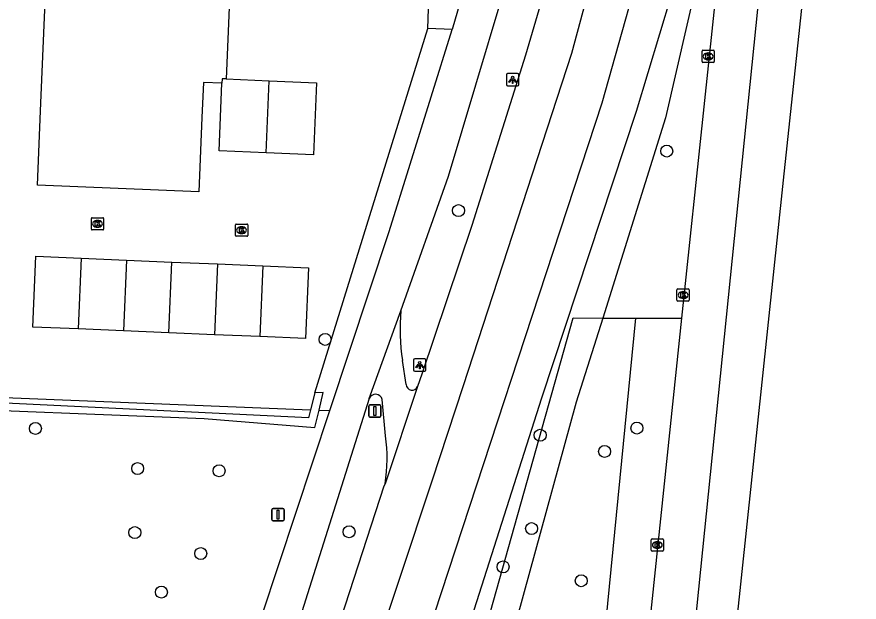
# Model space of a CAD drawing. Extents: x 161355 to 162026, y 386504 to 387459.
# Drawn here: x 161878.2 to 161947, y 386642.6 to 386690.4 of the extents above; entities that cross this region are included whole.
import ezdxf

# ---------------------------------------------------------------- set-up
doc = ezdxf.new("R2010")
doc.units = 0
for name, color, linetype in [('IMGEO_Berm_groen', 7, 'Continuous'), ('IMGEO_Boom', 7, 'Continuous'), ('IMGEO_Fietspad_gesloten', 7, 'Continuous'), ('IMGEO_Fietspad_open', 7, 'Continuous'), ('IMGEO_Groenvoorziening', 7, 'Continuous'), ('IMGEO_Haag', 7, 'Continuous'), ('IMGEO_Kolk', 7, 'Continuous'), ('IMGEO_Lichtpunt', 7, 'Continuous'), ('IMGEO_Loofbos', 7, 'Continuous'), ('IMGEO_Pand', 7, 'Continuous'), ('IMGEO_Rijbaan_regionaal_gesloten', 7, 'Continuous'), ('IMGEO_Verkeersbordpaal', 7, 'Continuous')]:
    doc.layers.add(name, color=color, linetype=linetype)

msp = doc.modelspace()

# ---------------------------------------------------------------- linework, layer by layer
at = {"layer": 'IMGEO_Berm_groen'}
for points in [[(161906.341, 386612.212), (161913.742, 386636.257), (161921.08, 386659.304), (161928.819, 386682.727), (161934.511, 386701.688), (161935.18, 386707.852), (161935.602, 386701.48), (161931.177, 386682.181), (161926.052, 386665.823)], [(161902.55, 386659.702), (161911.767, 386689.472)], [(161913.777, 386689.388), (161911.767, 386689.472)], [(161901.303, 386586.383), (161923.643, 386665.83), (161926.052, 386665.823)], [(161928.732, 386665.815), (161918.981, 386566.485)], [(161926.052, 386665.823), (161928.732, 386665.815)], [(161928.732, 386665.815), (161932.494, 386665.803)], [(161902.899, 386658.3), (161903.78, 386658.264)]]:
    msp.add_lwpolyline(points, dxfattribs=at)
at = {"layer": 'IMGEO_Boom'}
for centre in [(161931.273, 386679.458), (161914.284, 386674.595), (161903.398, 386664.079), (161879.756, 386656.799), (161928.84, 386656.835), (161920.946, 386656.24), (161926.205, 386654.923), (161888.1, 386653.527), (161894.748, 386653.343), (161887.869, 386648.292), (161905.353, 386648.359), (161920.249, 386648.617), (161893.248, 386646.583), (161917.924, 386645.492), (161924.303, 386644.363), (161890.036, 386643.432)]:
    msp.add_circle(centre, 0.489, dxfattribs=at)
at = {"layer": 'IMGEO_Fietspad_gesloten'}
for points in [[(161909.577, 386666.417), (161913.466, 386677.408), (161920.088, 386699.556), (161931.111, 386738.486), (161933.024, 386747.211), (161933.448, 386750), (161936.822, 386778.776), (161938.796, 386796.287), (161960.38, 386987.709), (161961.639, 387000), (161967.257, 387050.915)], [(161964.191, 387051.221), (161958.492, 387000), (161935.661, 386796.635), (161932.945, 386772.439), (161930.197, 386750), (161930.041, 386748.73), (161927.704, 386738.292), (161921.99, 386717.644), (161913.777, 386689.388)], [(161903.78, 386658.264), (161908.62, 386672.885), (161913.777, 386689.388)], [(161906.984, 386659.234), (161909.577, 386666.417)], [(161906.984, 386659.234), (161893.216, 386615.601), (161887.702, 386595.552), (161884.4, 386581.575), (161881.557, 386565.903), (161879.568, 386550.833), (161878.389, 386540.917)], [(161898.226, 386641.486), (161903.78, 386658.264)]]:
    msp.add_lwpolyline(points, dxfattribs=at)
at = {"layer": 'IMGEO_Fietspad_open'}
for points in [[(161910.011, 386660.389), (161909.703, 386662.361)], [(161908.329, 386656.207), (161908.064, 386659.172)]]:
    msp.add_lwpolyline(points, dxfattribs=at)
for centre, radius, start, end in [((161927.308, 386664.938), 17.792, 175.23122, 188.32743), ((161910.497, 386660.42), 0.487, 183.59944, 336.81929), ((161907.514, 386659.026), 0.569, 14.90329, 158.52552), ((161894.601, 386654.344), 13.853, 351.42644, 7.72756)]:
    msp.add_arc(centre, radius, start, end, dxfattribs=at)
at = {"layer": 'IMGEO_Groenvoorziening'}
for points in [[(161870.001, 386683.3), (161869.314, 386665.525), (161869.116, 386659.66), (161902.197, 386658.328)], [(161926.052, 386665.823), (161923.898, 386658.946), (161917.62, 386636.107), (161911.368, 386611.768), (161907.235, 386587.793), (161905.601, 386574.31), (161905.451, 386567.238)]]:
    msp.add_lwpolyline(points, dxfattribs=at)
at = {"layer": 'IMGEO_Haag'}
for points in [[(161902.55, 386659.702), (161902.197, 386658.328)], [(161902.899, 386658.3), (161903.232, 386659.733), (161902.55, 386659.702)], [(161902.197, 386658.328), (161902.029, 386657.676), (161868.869, 386659.266), (161868.839, 386658.602), (161893.523, 386657.616), (161902.572, 386656.888), (161902.899, 386658.3)]]:
    msp.add_lwpolyline(points, dxfattribs=at)
at = {"layer": 'IMGEO_Kolk'}
for p, q in [((161934.155, 386686.768), (161934.155, 386687.62)), ((161934.23, 386687.694), (161935.082, 386687.694)), ((161934.643, 386687.474), (161934.668, 386687.474)), ((161935.156, 386687.62), (161935.156, 386686.768)), ((161935.082, 386686.694), (161934.23, 386686.694)), ((161934.666, 386686.914), (161934.641, 386686.914)), ((161884.323, 386673.089), (161884.323, 386673.941)), ((161884.398, 386674.015), (161885.25, 386674.015)), ((161884.811, 386673.795), (161884.836, 386673.795)), ((161885.324, 386673.941), (161885.324, 386673.089)), ((161896.077, 386672.571), (161896.077, 386673.423)), ((161896.152, 386673.497), (161897.004, 386673.497)), ((161897.078, 386673.423), (161897.078, 386672.571)), ((161885.25, 386673.015), (161884.398, 386673.015)), ((161884.834, 386673.235), (161884.809, 386673.235)), ((161896.588, 386672.717), (161896.563, 386672.717)), ((161896.565, 386673.277), (161896.59, 386673.277)), ((161897.004, 386672.497), (161896.152, 386672.497)), ((161932.112, 386667.273), (161932.112, 386668.125)), ((161932.187, 386668.199), (161933.039, 386668.199)), ((161932.6, 386667.979), (161932.625, 386667.979)), ((161933.113, 386668.125), (161933.113, 386667.273)), ((161932.623, 386667.419), (161932.598, 386667.419)), ((161933.039, 386667.199), (161932.187, 386667.199)), ((161930.008, 386646.856), (161930.008, 386647.708)), ((161930.083, 386647.782), (161930.935, 386647.782)), ((161930.496, 386647.562), (161930.521, 386647.562)), ((161931.009, 386647.708), (161931.009, 386646.856)), ((161930.935, 386646.782), (161930.083, 386646.782)), ((161930.519, 386647.002), (161930.494, 386647.002))]:
    msp.add_line(p, q, dxfattribs=at)
for points in [[(161934.155, 386686.768), (161934.155, 386687.62)], [(161934.23, 386687.694), (161935.082, 386687.694)], [(161934.476, 386687.394), (161934.599, 386687.394), (161934.599, 386687.243), (161934.729, 386687.394), (161934.893, 386687.394), (161934.747, 386687.243), (161934.9, 386686.994), (161934.748, 386686.994), (161934.663, 386687.158), (161934.599, 386687.091), (161934.599, 386686.994), (161934.476, 386686.994), (161934.476, 386687.394)], [(161935.156, 386687.62), (161935.156, 386686.768)], [(161935.082, 386686.694), (161934.23, 386686.694)], [(161884.323, 386673.089), (161884.323, 386673.941)], [(161884.398, 386674.015), (161885.25, 386674.015)], [(161884.644, 386673.715), (161884.767, 386673.715), (161884.767, 386673.564), (161884.897, 386673.715), (161885.061, 386673.715), (161884.915, 386673.564), (161885.068, 386673.315), (161884.916, 386673.315), (161884.831, 386673.479), (161884.767, 386673.412), (161884.767, 386673.315), (161884.644, 386673.315), (161884.644, 386673.715)], [(161885.324, 386673.941), (161885.324, 386673.089)], [(161896.077, 386672.571), (161896.077, 386673.423)], [(161896.152, 386673.497), (161897.004, 386673.497)], [(161897.078, 386673.423), (161897.078, 386672.571)], [(161885.25, 386673.015), (161884.398, 386673.015)], [(161896.398, 386673.197), (161896.521, 386673.197), (161896.521, 386673.046), (161896.651, 386673.197), (161896.815, 386673.197), (161896.669, 386673.046), (161896.822, 386672.797), (161896.67, 386672.797), (161896.585, 386672.961), (161896.521, 386672.894), (161896.521, 386672.797), (161896.398, 386672.797), (161896.398, 386673.197)], [(161897.004, 386672.497), (161896.152, 386672.497)], [(161932.112, 386667.273), (161932.112, 386668.125)], [(161932.187, 386668.199), (161933.039, 386668.199)], [(161932.433, 386667.899), (161932.556, 386667.899), (161932.556, 386667.748), (161932.686, 386667.899), (161932.85, 386667.899), (161932.704, 386667.748), (161932.857, 386667.499), (161932.705, 386667.499), (161932.62, 386667.663), (161932.556, 386667.596), (161932.556, 386667.499), (161932.433, 386667.499), (161932.433, 386667.899)], [(161933.113, 386668.125), (161933.113, 386667.273)], [(161933.039, 386667.199), (161932.187, 386667.199)], [(161930.008, 386646.856), (161930.008, 386647.708)], [(161930.083, 386647.782), (161930.935, 386647.782)], [(161930.329, 386647.482), (161930.452, 386647.482), (161930.452, 386647.331), (161930.582, 386647.482), (161930.746, 386647.482), (161930.6, 386647.331), (161930.753, 386647.082), (161930.601, 386647.082), (161930.516, 386647.246), (161930.452, 386647.179), (161930.452, 386647.082), (161930.329, 386647.082), (161930.329, 386647.482)], [(161931.009, 386647.708), (161931.009, 386646.856)], [(161930.935, 386646.782), (161930.083, 386646.782)]]:
    msp.add_lwpolyline(points, dxfattribs=at)
for centre, start, end in [((161934.232, 386687.618), 91.55205, 178.44795), ((161934.232, 386687.618), 91.55205, 178.44795), ((161935.08, 386687.618), 1.55205, 88.44795), ((161935.08, 386687.618), 1.55205, 88.44795), ((161934.232, 386686.77), 181.55205, 268.44795), ((161934.232, 386686.77), 181.55205, 268.44795), ((161935.08, 386686.77), 271.55205, 358.44795), ((161935.08, 386686.77), 271.55205, 358.44795), ((161884.4, 386673.939), 91.55205, 178.44795), ((161884.4, 386673.939), 91.55205, 178.44795), ((161885.248, 386673.939), 1.55205, 88.44795), ((161885.248, 386673.939), 1.55205, 88.44795), ((161896.154, 386673.421), 91.55205, 178.44795), ((161896.154, 386673.421), 91.55205, 178.44795), ((161897.002, 386673.421), 1.55205, 88.44795), ((161897.002, 386673.421), 1.55205, 88.44795), ((161884.4, 386673.091), 181.55205, 268.44795), ((161884.4, 386673.091), 181.55205, 268.44795), ((161885.248, 386673.091), 271.55205, 358.44795), ((161885.248, 386673.091), 271.55205, 358.44795), ((161896.154, 386672.573), 181.55205, 268.44795), ((161896.154, 386672.573), 181.55205, 268.44795), ((161897.002, 386672.573), 271.55205, 358.44795), ((161897.002, 386672.573), 271.55205, 358.44795), ((161932.189, 386668.123), 91.55205, 178.44795), ((161932.189, 386668.123), 91.55205, 178.44795), ((161933.037, 386668.123), 1.55205, 88.44795), ((161933.037, 386668.123), 1.55205, 88.44795), ((161932.189, 386667.275), 181.55205, 268.44795), ((161932.189, 386667.275), 181.55205, 268.44795), ((161933.037, 386667.275), 271.55205, 358.44795), ((161933.037, 386667.275), 271.55205, 358.44795), ((161930.085, 386647.706), 91.55205, 178.44795), ((161930.085, 386647.706), 91.55205, 178.44795), ((161930.933, 386647.706), 1.55205, 88.44795), ((161930.933, 386647.706), 1.55205, 88.44795), ((161930.085, 386646.858), 181.55205, 268.44795), ((161930.085, 386646.858), 181.55205, 268.44795), ((161930.933, 386646.858), 271.55205, 358.44795), ((161930.933, 386646.858), 271.55205, 358.44795)]:
    msp.add_arc(centre, 0.0765, start, end, dxfattribs=at)
for centre, major_axis, ratio, start_param, end_param in [((161934.642, 386687.194), (-0.387, 0.002), 0.722429, 4.712389, 7.853982), ((161934.667, 386687.194), (-0.39, 0.002), 0.717154, 1.570796, 4.712389), ((161884.81, 386673.515), (-0.387, 0.002), 0.722429, 4.712389, 7.853982), ((161884.835, 386673.515), (-0.39, 0.002), 0.717154, 1.570796, 4.712389), ((161896.564, 386672.997), (-0.387, 0.002), 0.722429, 4.712389, 7.853982), ((161896.589, 386672.997), (-0.39, 0.002), 0.717154, 1.570796, 4.712389), ((161932.599, 386667.699), (-0.387, 0.002), 0.722429, 4.712389, 7.853982), ((161932.624, 386667.699), (-0.39, 0.002), 0.717154, 1.570796, 4.712389), ((161930.495, 386647.282), (-0.387, 0.002), 0.722429, 4.712389, 7.853982), ((161930.52, 386647.282), (-0.39, 0.002), 0.717154, 1.570796, 4.712389)]:
    msp.add_ellipse(centre, major_axis=major_axis, ratio=ratio, start_param=start_param, end_param=end_param, dxfattribs=at)
at = {"layer": 'IMGEO_Lichtpunt'}
for p, q in [((161919.103, 386685.785), (161918.295, 386685.785)), ((161919.103, 386685.785), (161918.295, 386685.785)), ((161918.201, 386685.69), (161918.201, 386684.883)), ((161918.201, 386685.69), (161918.201, 386684.883)), ((161919.197, 386684.883), (161919.197, 386685.69)), ((161919.197, 386684.883), (161919.197, 386685.69)), ((161918.295, 386684.789), (161919.103, 386684.789)), ((161918.295, 386684.789), (161919.103, 386684.789)), ((161911.526, 386662.478), (161910.718, 386662.478)), ((161911.526, 386662.478), (161910.718, 386662.478)), ((161910.624, 386662.383), (161910.624, 386661.576)), ((161910.624, 386662.383), (161910.624, 386661.576)), ((161911.62, 386661.576), (161911.62, 386662.383)), ((161911.62, 386661.576), (161911.62, 386662.383)), ((161910.718, 386661.482), (161911.526, 386661.482)), ((161910.718, 386661.482), (161911.526, 386661.482))]:
    msp.add_line(p, q, dxfattribs=at)
for points in [[(161918.575, 386685.354), (161918.614, 386685.326), (161918.426, 386685.064), (161918.388, 386685.091), (161918.575, 386685.354)], [(161918.677, 386685.306), (161918.724, 386685.306), (161918.724, 386684.984), (161918.677, 386684.984), (161918.677, 386685.306)], [(161918.787, 386685.326), (161918.825, 386685.353), (161919.012, 386685.091), (161918.973, 386685.063), (161918.787, 386685.326)], [(161910.998, 386662.047), (161911.037, 386662.019), (161910.849, 386661.757), (161910.811, 386661.784), (161910.998, 386662.047)], [(161911.1, 386661.999), (161911.147, 386661.999), (161911.147, 386661.677), (161911.1, 386661.677), (161911.1, 386661.999)], [(161911.21, 386662.019), (161911.248, 386662.046), (161911.435, 386661.784), (161911.396, 386661.756), (161911.21, 386662.019)]]:
    msp.add_lwpolyline(points, dxfattribs=at)
for centre in [(161918.7, 386685.488), (161911.123, 386662.181)]:
    msp.add_circle(centre, 0.0994, dxfattribs=at)
for centre, start, end in [((161918.295, 386685.69), 90, 180), ((161918.295, 386685.69), 90, 180), ((161919.103, 386685.69), 0, 90), ((161919.103, 386685.69), 0, 90), ((161918.295, 386684.883), 180, 270), ((161918.295, 386684.883), 180, 270), ((161919.103, 386684.883), 270, 0), ((161919.103, 386684.883), 270, 360), ((161910.718, 386662.383), 90, 180), ((161910.718, 386662.383), 90, 180), ((161911.526, 386662.383), 0, 90), ((161911.526, 386662.383), 0, 90), ((161910.718, 386661.576), 180, 270), ((161910.718, 386661.576), 180, 270), ((161911.526, 386661.576), 270, 0), ((161911.526, 386661.576), 270, 360)]:
    msp.add_arc(centre, 0.0946, start, end, dxfattribs=at)
at = {"layer": 'IMGEO_Loofbos'}
msp.add_lwpolyline([(161911.767, 386689.472), (161913.776, 386748.036)], dxfattribs=at)
at = {"layer": 'IMGEO_Pand'}
for points in [[(161894.968, 386685), (161893.461, 386685.063), (161893.342, 386682.202), (161893.089, 386676.127), (161879.913, 386676.676), (161880.173, 386682.751), (161880.717, 386695.492), (161882.472, 386736.547), (161897.441, 386735.904), (161895.331, 386685.353)], [(161895.331, 386685.353), (161894.983, 386685.367), (161894.968, 386685)], [(161895.331, 386685.353), (161898.83, 386685.207)], [(161898.83, 386685.207), (161902.688, 386685.046), (161902.443, 386679.154), (161898.585, 386679.315)], [(161898.585, 386679.315), (161898.83, 386685.207)], [(161898.585, 386679.315), (161894.738, 386679.475), (161894.968, 386685)], [(161883.241, 386664.93), (161879.534, 386665.087), (161879.778, 386670.862), (161883.485, 386670.705)], [(161883.485, 386670.705), (161883.241, 386664.93)], [(161883.485, 386670.705), (161887.191, 386670.549)], [(161887.191, 386670.549), (161886.947, 386664.774)], [(161887.191, 386670.549), (161890.898, 386670.392)], [(161890.654, 386664.617), (161890.898, 386670.392)], [(161890.898, 386670.392), (161894.605, 386670.236)], [(161894.605, 386670.236), (161894.361, 386664.46)], [(161894.605, 386670.236), (161898.311, 386670.079)], [(161898.311, 386670.079), (161902.043, 386669.921), (161901.799, 386664.146), (161898.067, 386664.304)], [(161898.311, 386670.079), (161898.067, 386664.304)], [(161886.947, 386664.774), (161883.241, 386664.93)], [(161890.654, 386664.617), (161886.947, 386664.774)], [(161894.361, 386664.46), (161890.654, 386664.617)], [(161898.067, 386664.304), (161894.361, 386664.46)]]:
    msp.add_lwpolyline(points, dxfattribs=at)
at = {"layer": 'IMGEO_Rijbaan_regionaal_gesloten'}
for points in [[(161981.984, 387049.448), (161976.049, 386997.238), (161962.379, 386873.244), (161953.318, 386794.679), (161940.783, 386677.087), (161933.982, 386612.625), (161933.498, 386609.431), (161932.687, 386601.55), (161929.934, 386573.912), (161926.119, 386532.024)], [(161885.766, 386537.53), (161889.41, 386536.784), (161889.832, 386542.31), (161890.938, 386556.75), (161891.613, 386564.816), (161892.8, 386577.15), (161893.917, 386585.307), (161895.228, 386593.238), (161896.776, 386601.482), (161897.675, 386605.366), (161899.677, 386613.308), (161901.969, 386621.172), (161904.417, 386628.989), (161906.922, 386636.787), (161912.122, 386652.517), (161914.701, 386660.321), (161923.527, 386687.454), (161934.86, 386729.457), (161942.619, 386766.855), (161946.236, 386795.463)], [(161945.484, 386795.546), (161941.551, 386773.496), (161939.69, 386764.511), (161936.419, 386750), (161931.854, 386730.957), (161926.092, 386709.109), (161923.199, 386699.074), (161919.763, 386687.282), (161915.36, 386673.37), (161911.3, 386661.238), (161910.944, 386660.228)], [(161946.557, 386765.215), (161942.589, 386729.489), (161942.439, 386728.019), (161926.424, 386570.316), (161923.246, 386535.823), (161922.934, 386532.145)], [(161903.327, 386613.063), (161910.651, 386636.523), (161925.994, 386683.412), (161930.115, 386698.021), (161932.789, 386707.078), (161935.283, 386716.755)], [(161937.946, 386716.259), (161936.118, 386700.366), (161932.494, 386665.803)], [(161932.494, 386665.803), (161928.621, 386628.856), (161921.651, 386557.858), (161919.659, 386536.352)], [(161910.944, 386660.228), (161908.3, 386652.279)], [(161908.3, 386652.279), (161908.177, 386652.077), (161899.719, 386626.02), (161895.753, 386612.458), (161893.225, 386601.834), (161891.564, 386593.422), (161890.665, 386588.111), (161889.275, 386577.885), (161886.699, 386547.139), (161886.174, 386540.45), (161885.766, 386537.53)]]:
    msp.add_lwpolyline(points, dxfattribs=at)
at = {"layer": 'IMGEO_Verkeersbordpaal'}
for p, q in [((161906.96, 386657.83), (161906.96, 386658.63)), ((161906.96, 386658.63), (161906.96, 386657.83)), ((161907.06, 386658.73), (161907.85, 386658.73)), ((161907.85, 386658.73), (161907.06, 386658.73)), ((161907.95, 386658.63), (161907.95, 386657.83)), ((161907.95, 386657.83), (161907.95, 386658.63)), ((161907.85, 386657.73), (161907.06, 386657.73)), ((161907.06, 386657.73), (161907.85, 386657.73)), ((161899.055, 386649.358), (161899.055, 386650.158)), ((161899.055, 386650.158), (161899.055, 386649.358)), ((161899.155, 386650.258), (161899.945, 386650.258)), ((161899.945, 386650.258), (161899.155, 386650.258)), ((161900.045, 386650.158), (161900.045, 386649.358)), ((161900.045, 386649.358), (161900.045, 386650.158)), ((161899.945, 386649.258), (161899.155, 386649.258)), ((161899.155, 386649.258), (161899.945, 386649.258))]:
    msp.add_line(p, q, dxfattribs=at)
for points in [[(161907.38, 386658.605), (161907.53, 386658.605), (161907.53, 386657.855), (161907.38, 386657.855), (161907.38, 386658.605)], [(161899.475, 386650.133), (161899.625, 386650.133), (161899.625, 386649.383), (161899.475, 386649.383), (161899.475, 386650.133)]]:
    msp.add_lwpolyline(points, dxfattribs=at)
for centre, start, end in [((161907.06, 386658.63), 90, 180), ((161907.06, 386658.63), 90, 180), ((161907.85, 386658.63), 0, 90), ((161907.85, 386658.63), 360, 90), ((161907.06, 386657.83), 180, 270), ((161907.06, 386657.83), 180, 270), ((161907.85, 386657.83), 270, 0), ((161907.85, 386657.83), 270, 0), ((161899.155, 386650.158), 90, 180), ((161899.155, 386650.158), 90, 180), ((161899.945, 386650.158), 0, 90), ((161899.945, 386650.158), 360, 90), ((161899.155, 386649.358), 180, 270), ((161899.155, 386649.358), 180, 270), ((161899.945, 386649.358), 270, 0), ((161899.945, 386649.358), 270, 0)]:
    msp.add_arc(centre, 0.1, start, end, dxfattribs=at)

doc.saveas('drawing.dxf')
